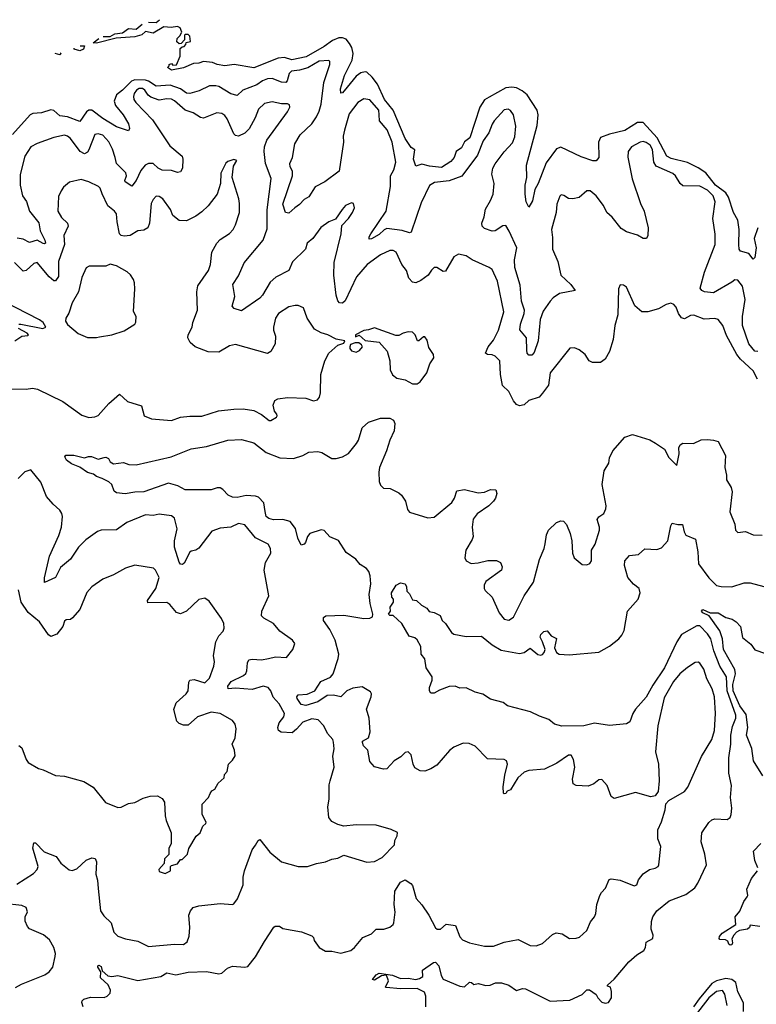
# Model space of a CAD drawing. Extents: x 2133489 to 2292442, y 756223 to 916462.
# Tile 410 of 463: x 2231121 to 2235946, y 905292 to 911737. Entities that reach past the tile are written whole.
import ezdxf

# ---------------------------------------------------------------- set-up
doc = ezdxf.new("R2010")
doc.units = 0

msp = doc.modelspace()

# ---------------------------------------------------------------- linework, layer by layer
at = {"layer": '0CON20XD'}
for points in [[(2235956.1, 910375), (2235932.2, 910305), (2235945.2, 910244.8), (2235935, 910180), (2235925, 910170), (2235896.2, 910206.2), (2235842.7, 910222.7), (2235833.3, 910235), (2235830.4, 910265), (2235833.6, 910365), (2235823.8, 910425), (2235796, 910475), (2235763.2, 910575), (2235745.6, 910605), (2235678.7, 910655), (2235615, 910734.3), (2235565, 910766.8), (2235495, 910803), (2235388.6, 910828.6), (2235358.6, 910845), (2235296.6, 910965), (2235205, 911065.4), (2235167.5, 911065), (2235085, 911011.9), (2234985, 910989), (2234924.7, 910965.3), (2234911.8, 910935), (2234914.5, 910835.5), (2234897.3, 910812.7), (2234875, 910813.5), (2234799.3, 910840.7), (2234665, 910902.3), (2234637.1, 910892.9), (2234569.5, 910800.5), (2234516.4, 910665), (2234494.6, 910625), (2234478.9, 910551.1), (2234455, 910510), (2234438.6, 910545), (2234431.8, 910595), (2234432.7, 910655), (2234442.1, 910705), (2234441.1, 910785), (2234511.3, 911045), (2234518, 911115), (2234511.5, 911145), (2234445, 911245.9), (2234412.5, 911272.5), (2234375, 911290.7), (2234343.6, 911296.4), (2234305, 911291.1), (2234195, 911229.6), (2234165, 911211.9), (2234134.3, 911165.7), (2234069.5, 910965), (2234035, 910937.8), (2234015, 910898.8), (2233980.8, 910875), (2233967.2, 910835), (2233945, 910809.1), (2233885, 910769.2), (2233805, 910778.2), (2233755, 910792.5), (2233715, 910777.5), (2233701.2, 910825), (2233708.8, 910885), (2233685, 910901.5), (2233645, 910960.5), (2233568.4, 911145), (2233509.8, 911215), (2233465.6, 911315.6), (2233430.5, 911360.5), (2233395, 911393.1), (2233383.4, 911396.6), (2233355, 911389.5), (2233325, 911368.5), (2233265.4, 911295), (2233235, 911258), (2233225, 911256.7), (2233221.5, 911285), (2233248, 911372), (2233298.3, 911471.7), (2233305.3, 911515.3), (2233297.1, 911555), (2233282.4, 911582.4), (2233259.8, 911609.8), (2233235, 911619.7), (2233212.3, 911617.7), (2233169, 911601), (2233115, 911561.1), (2232997.5, 911495), (2232904.6, 911474.6), (2232855, 911489.2), (2232815, 911485.7), (2232655, 911422.5), (2232527, 911443), (2232465, 911436), (2232415, 911444.3), (2232385, 911458), (2232325, 911464.2), (2232295, 911452.9), (2232260, 911450), (2232195, 911421.2), (2232115, 911407.5), (2232090, 911425), (2232100, 911435), (2232100, 911445), (2232115, 911450), (2232125, 911440), (2232148.3, 911441.7), (2232171.7, 911498.3), (2232171.7, 911548.3), (2232185, 911560), (2232198.3, 911561.7), (2232210, 911575), (2232211.7, 911588.3), (2232240, 911595), (2232235, 911630), (2232225, 911640), (2232205, 911640), (2232200, 911635), (2232200, 911605), (2232178.3, 911581.7), (2232165, 911580), (2232151.7, 911591.7), (2232152.5, 911615), (2232169.3, 911630.7), (2232182.5, 911655), (2232173.3, 911685), (2232155, 911692.5), (2232114.5, 911685.5), (2232065, 911690), (2231995, 911650), (2231945, 911660.8), (2231920.7, 911639.3), (2231875, 911625.4), (2231753.8, 911616.2), (2231625, 911584.5), (2231602.5, 911585), (2231639.4, 911613.9)], [(2231667.9, 911626.3), (2231715, 911626.9), (2231745, 911644.4), (2231795, 911651.1), (2231835, 911678.9), (2231885, 911675.6), (2231923.9, 911708.1)], [(2231965.6, 911720.6), (2232015, 911720), (2232037.2, 911737.4)], [(2231516.7, 911565.2), (2231546.9, 911566.9), (2231540, 911545), (2231515, 911533.9), (2231478.8, 911545), (2231478.3, 911550.7)], [(2231386.2, 911519.9), (2231393.3, 911515), (2231385, 911506.7), (2231352.8, 911515.2)], [(2235955.4, 909565), (2235935, 909566.6), (2235896.2, 909615), (2235854.3, 909735), (2235855.8, 909795), (2235873.5, 909905), (2235855, 909992), (2235825, 910031.9), (2235805, 910034.4), (2235785, 910020), (2235665, 909949.5), (2235606.2, 909956.2), (2235588, 909965), (2235578.9, 909978.9), (2235607.2, 910085), (2235676.1, 910265), (2235676.9, 910333.1), (2235660.6, 910435), (2235675.3, 910545.3), (2235663.1, 910585), (2235625, 910620.4), (2235575, 910648.2), (2235465, 910650.5), (2235447.3, 910665), (2235416.1, 910715), (2235399.9, 910729.9), (2235289.6, 910779.6), (2235274.6, 910805), (2235265, 910888.6), (2235250, 910915), (2235225, 910934.5), (2235205, 910939.6), (2235185, 910936.1), (2235128.6, 910905), (2235107.1, 910875), (2235103.2, 910836.8), (2235131.8, 910695), (2235186.9, 910535), (2235211.1, 910485), (2235237.3, 910375), (2235235.6, 910324.4), (2235226.2, 910305), (2235205, 910304.3), (2235167.8, 910327.8), (2235095, 910348.5), (2235059.9, 910369.9), (2235001.1, 910445), (2234966.2, 910476.2), (2234945, 910521.2), (2234897.5, 910585), (2234857.9, 910617.9), (2234835, 910617.5), (2234785, 910573.8), (2234745, 910563.8), (2234715, 910566.7), (2234685, 910587.5), (2234668.3, 910591.7), (2234658.3, 910581.7), (2234640.3, 910529.7), (2234634.4, 910475), (2234604.5, 910365), (2234611.3, 910311.3), (2234610.5, 910235), (2234646.5, 910155), (2234666.5, 910065), (2234732, 910005), (2234760, 909965), (2234656.7, 909945), (2234614.2, 909915.8), (2234596.2, 909895), (2234550.7, 909829.3), (2234530.9, 909775), (2234516.5, 909635), (2234491.3, 909558.7), (2234475, 909541.4), (2234455, 909540.9), (2234445.3, 909555), (2234442.1, 909575), (2234441.3, 909655), (2234396.9, 909706.9), (2234401.2, 909745), (2234425.7, 909814.3), (2234427.1, 909835), (2234408, 909895), (2234399.7, 909999.7), (2234364.1, 910115), (2234361.1, 910165), (2234378, 910245), (2234328, 910352), (2234305, 910391.2), (2234285, 910387.1), (2234235, 910355.6), (2234215, 910353.1), (2234165, 910370), (2234150.8, 910385), (2234147.5, 910405), (2234163.8, 910446.2), (2234172.3, 910497.7), (2234205.8, 910554.2), (2234221.8, 910595), (2234228, 910665), (2234214, 910726), (2234220, 910765), (2234235.4, 910794.6), (2234295, 910872.5), (2234348.3, 910931.7), (2234365, 910970), (2234371.3, 911041.3), (2234355.7, 911115), (2234335, 911143.3), (2234320.7, 911150.7), (2234295, 911147.1), (2234229.5, 911075), (2234215, 911054), (2234193.1, 910996.9), (2234155.9, 910945), (2234119.5, 910850.5), (2234016.6, 910713.4), (2233935, 910682.5), (2233837.6, 910672.4), (2233805, 910652.9), (2233751.3, 910538.7), (2233684.4, 910345.6), (2233675, 910342.2), (2233627.4, 910357.4), (2233525, 910369.7), (2233507.8, 910362.2), (2233475, 910331.8), (2233425, 910303.1), (2233411.2, 910301.2), (2233410.6, 910315), (2233420.5, 910335), (2233522.5, 910485), (2233550.9, 910645), (2233550.9, 910715), (2233571.5, 910755), (2233584, 910805), (2233561.6, 910935), (2233527.2, 911017.2), (2233477.6, 911075), (2233475.5, 911115.5), (2233473.8, 911145), (2233415, 911212.9), (2233375, 911218.8), (2233336.5, 911195), (2233279.9, 911120.1), (2233247.8, 911015), (2233240.3, 910975), (2233242.5, 910935), (2233213.1, 910745), (2233119.4, 910675), (2233056.3, 910643.7), (2233015, 910577.5), (2232985, 910560), (2232955, 910527.5), (2232923.2, 910506.8), (2232885, 910470), (2232863.3, 910475), (2232845, 910530), (2232908.9, 910715), (2232907.1, 910745), (2232891.8, 910775), (2232890.6, 910795), (2232908.1, 910835), (2232923.5, 910925), (2232957.4, 910982.6), (2233034, 911056), (2233065, 911100.6), (2233081.9, 911138.1), (2233095.5, 911184.5), (2233114.4, 911325.6), (2233153.1, 911445), (2233153.4, 911463.4), (2233145, 911470.5), (2233081.9, 911465), (2233007.8, 911422.2), (2232955, 911406), (2232900.6, 911399.4), (2232886.5, 911385), (2232872.8, 911337.2), (2232863.4, 911326.6), (2232835, 911328.4), (2232775, 911353), (2232745, 911351.3), (2232712.6, 911337.4), (2232675, 911310.9), (2232583.8, 911276.2), (2232545, 911241.4), (2232505, 911252.7), (2232425, 911300.4), (2232405, 911305.4), (2232365, 911304.5), (2232297.6, 911272.4), (2232235, 911253.6), (2232215, 911256.4), (2232173.8, 911283.8), (2232107.7, 911307.7), (2232015, 911302.6), (2231965.7, 911335), (2231945, 911340.8), (2231875, 911342.6), (2231853.4, 911335), (2231795, 911275.6), (2231754.8, 911245), (2231740.2, 911205), (2231748.1, 911175), (2231799.5, 911115), (2231835, 911056.7), (2231841.2, 911025), (2231835, 911010), (2231755, 911036.9), (2231665, 911089.5), (2231595, 911145.2), (2231575, 911145.2), (2231558.2, 911135), (2231515, 911070.9), (2231435, 911100.4), (2231385, 911107.9), (2231345, 911142.8), (2231325, 911146.7), (2231265, 911128.1), (2231207.1, 911122.9), (2231189.4, 911115), (2231073.5, 910986.5)], [(2233817.5, 910097.5), (2233796, 910065), (2233749.3, 910030.7), (2233715, 910015.5), (2233695, 910018.5), (2233669.1, 910045), (2233654.6, 910095), (2233623.4, 910135), (2233586, 910215), (2233566.8, 910226.8), (2233545, 910226.9), (2233485, 910197.8), (2233397.9, 910135), (2233326.2, 910055), (2233252.6, 909897.4), (2233235, 909882), (2233215, 909884), (2233205, 909896.7), (2233193.4, 909935), (2233179.7, 910065), (2233181.2, 910148.8), (2233226.9, 910335), (2233230.8, 910389.2), (2233274.3, 910435.7), (2233301.2, 910475), (2233313.3, 910505), (2233307.5, 910535), (2233295, 910537.5), (2233255, 910521.2), (2233234.3, 910495.7), (2233188.9, 910431.1), (2233145, 910414.2), (2233092.6, 910377.4), (2233041.1, 910305), (2233005, 910275.6), (2232992.9, 910235), (2232907.8, 910152.2), (2232884.3, 910095), (2232798.8, 910051.2), (2232761.6, 910018.4), (2232711.8, 909935), (2232693.8, 909915), (2232575, 909832.5), (2232526.1, 909846.1), (2232512.5, 909862.5), (2232530.6, 909925), (2232517.5, 910005), (2232555, 910060), (2232590.9, 910145), (2232715, 910294.4), (2232741.8, 910368.2), (2232741.8, 910491.8), (2232768.2, 910698.2), (2232730.8, 910795), (2232721.6, 910875), (2232724.1, 910904.1), (2232741, 910949), (2232876.2, 911135), (2232891.2, 911165), (2232889.3, 911179.3), (2232875.9, 911185.9), (2232835, 911185.7), (2232775, 911198.6), (2232725, 911188.1), (2232685, 911150.6), (2232664, 911095), (2232625, 911022.9), (2232595, 910994.2), (2232554.3, 910975.7), (2232535, 910978.6), (2232525, 910989.2), (2232479.2, 911089.2), (2232465, 911109.4), (2232445, 911123.5), (2232413.1, 911126.9), (2232325, 911092.2), (2232305, 911097.8), (2232258.3, 911128.3), (2232205, 911144.7), (2232135, 911206.8), (2232115, 911217.3), (2232085, 911219.6), (2232035, 911211.6), (2231980.6, 911230.6), (2231962.9, 911242.9), (2231941.3, 911275), (2231925, 911287.8), (2231905, 911287.5), (2231885.5, 911275), (2231871.8, 911255), (2231867.1, 911235), (2231870, 911215), (2231882.7, 911195), (2231991, 911081), (2232105, 910911.9), (2232185.8, 910845), (2232190.8, 910825), (2232188, 910765), (2232175, 910742), (2232155, 910736.7), (2232115, 910749.5), (2232055, 910751.9), (2232027.3, 910765), (2231995, 910795.4), (2231965, 910796.8), (2231943.9, 910786.1), (2231915, 910750.9), (2231885, 910684.3), (2231855, 910646.7), (2231812.9, 910675), (2231810.5, 910685), (2231820.8, 910715), (2231817.3, 910735), (2231756.2, 910795), (2231746, 910836), (2231729.6, 910889.6), (2231705, 910938.6), (2231665, 910981.1), (2231635, 910991.1), (2231614.4, 910985), (2231574.6, 910885), (2231565, 910871.1), (2231545, 910859.5), (2231516.5, 910875), (2231455, 910959.1), (2231435, 910974.5), (2231415, 910980.5), (2231344.6, 910965.4), (2231235, 910927.1), (2231195, 910905.7), (2231154.4, 910845), (2231124.5, 910725), (2231124.5, 910655), (2231138.9, 910585), (2231166.7, 910546.7), (2231184.7, 910484.7), (2231247.9, 910407.9), (2231254.7, 910355), (2231287.1, 910295), (2231290.6, 910275), (2231285, 910270), (2231275, 910272.9), (2231235, 910294.7), (2231185, 910279.2), (2231145, 910300), (2231105, 910306.9)], [(2231065, 909321.4), (2231165, 909318.1), (2231205, 909324.3), (2231237.9, 909317.9), (2231405, 909239.1), (2231527.9, 909147.9), (2231575, 909134.4), (2231612.7, 909137.3), (2231635, 909146.2), (2231704.7, 909225.3), (2231775, 909285.8), (2231827.6, 909237.6), (2231919.3, 909209.3), (2231937.5, 909145), (2231985, 909123.8), (2232115, 909114.4), (2232175, 909135.6), (2232235, 909143.1), (2232315, 909143.1), (2232422.6, 909177.4), (2232525, 909186.9), (2232585, 909189.4), (2232655, 909180), (2232705, 909154), (2232755, 909114), (2232766.1, 909113.9), (2232802.5, 909135), (2232806.7, 909145), (2232806.2, 909155), (2232790, 909175), (2232782.5, 909215), (2232793.3, 909245), (2232812.5, 909255), (2232875.9, 909264.1), (2232995, 909260), (2233045, 909241.4), (2233070.9, 909249.1), (2233085, 909266.7), (2233091.8, 909295), (2233094, 909415), (2233120, 909505), (2233145.7, 909555), (2233205, 909606.7), (2233245, 909620), (2233250, 909635), (2233195, 909646), (2233140, 909675), (2233096.6, 909686.6), (2233052.1, 909712.1), (2233005, 909783.3), (2232980.7, 909850.7), (2232945.9, 909865.9), (2232925, 909867.1), (2232885, 909856.9), (2232817.5, 909815), (2232796.3, 909783.7), (2232784.4, 909725), (2232784.4, 909705), (2232796.7, 909665), (2232794.4, 909615), (2232766.7, 909565), (2232745, 909553.3), (2232535, 909610.5), (2232495, 909603.5), (2232425, 909560), (2232355, 909563.1), (2232271.4, 909595), (2232238.6, 909625), (2232223.1, 909655), (2232224.5, 909675.5), (2232251.1, 909725), (2232256.5, 909755), (2232286.7, 909835), (2232280.8, 909955), (2232288, 909995), (2232358, 910095), (2232370.8, 910135), (2232380, 910215), (2232412, 910275), (2232435, 910298), (2232495, 910338.8), (2232520, 910365), (2232535.8, 910395), (2232560.8, 910475), (2232562, 910535), (2232556.2, 910565), (2232513.3, 910705), (2232520.8, 910779.2), (2232543.3, 910815), (2232525, 910821.2), (2232485, 910810), (2232470.8, 910799.2), (2232438.3, 910731.7), (2232436, 910665), (2232414.2, 910595.8), (2232355, 910518.8), (2232315, 910480), (2232275, 910451.2), (2232215, 910421.2), (2232165, 910422), (2232123.8, 910455), (2232108.8, 910495), (2232058, 910565), (2232035, 910580), (2232015, 910581.2), (2231995, 910561.2), (2231983.6, 910535), (2231970.7, 910405), (2231960.5, 910375), (2231935, 910360.3), (2231894.2, 910355), (2231845.9, 910324.1), (2231805, 910320.7), (2231785.4, 910325.4), (2231775.4, 910335.4), (2231759.3, 910415), (2231756.2, 910466.2), (2231742, 910485), (2231697.9, 910517.9), (2231662, 910598), (2231647.5, 910635), (2231636.7, 910645), (2231575, 910676.9), (2231525, 910690.8), (2231446.8, 910673.2), (2231408.8, 910641.2), (2231392.1, 910617.9), (2231375, 910580), (2231372.2, 910485), (2231395, 910441.9), (2231434.2, 910405), (2231440, 910385), (2231409.6, 910325), (2231414.3, 910265), (2231375.3, 910155), (2231374.7, 910055.3), (2231355, 910028.6), (2231345, 910028.6), (2231315, 910053.9), (2231235, 910147.8), (2231215, 910142.2), (2231165, 910095.6), (2231145, 910091.9), (2231088.3, 910148.3)], [(2235952.5, 909385), (2235925, 909438.6), (2235842.5, 909515), (2235818.2, 909545), (2235751.2, 909671.2), (2235725.7, 909735), (2235695, 909773.8), (2235675, 909780.8), (2235605, 909777.1), (2235537.1, 909802.9), (2235515, 909800), (2235475, 909780), (2235456.7, 909785), (2235435.6, 909815), (2235421.2, 909855), (2235405, 909873.3), (2235385, 909881.2), (2235355, 909872.5), (2235305, 909845.6), (2235235, 909824.4), (2235195, 909824.4), (2235150, 909865), (2235095.6, 909985.6), (2235075, 909998.8), (2235055, 910002.5), (2235042, 909975), (2235039.4, 909805), (2235020, 909735), (2235007.9, 909645), (2234985, 909566), (2234955, 909515.8), (2234925, 909494.4), (2234873.7, 909493.7), (2234852, 909505), (2234823.8, 909545), (2234785, 909576.2), (2234755, 909590), (2234725, 909586.2), (2234595.7, 909425), (2234584.4, 909345), (2234545, 909292), (2234522.7, 909267.3), (2234456.4, 909243.6), (2234424.7, 909215.3), (2234395, 909210.4), (2234375, 909218.8), (2234355, 909241.9), (2234325, 909302.9), (2234282.9, 909342.9), (2234270.9, 909415), (2234265.6, 909505), (2234235, 909534.5), (2234215, 909543.3), (2234185, 909546), (2234172, 909555), (2234190, 909595), (2234225, 909639.4), (2234258.2, 909705), (2234292.7, 909825), (2234250.6, 910025), (2234215, 910101.2), (2234196.7, 910115), (2234085, 910164.4), (2234045, 910192), (2233995, 910202.5), (2233965.5, 910184.5), (2233909.2, 910090.8), (2233895, 910088.8), (2233853.9, 910116.1), (2233835, 910116), (2233817.5, 910097.5)], [(2231623.9, 909656.1), (2231645, 909662), (2231725, 909673.8), (2231805, 909700), (2231876.1, 909743.9), (2231883, 909757), (2231883.3, 909795), (2231867, 909827), (2231875.8, 909975), (2231874.2, 910015), (2231866.8, 910036.8), (2231847.4, 910067.4), (2231826.2, 910086.2), (2231755, 910125.6), (2231715, 910138), (2231685, 910123.3), (2231577, 910123), (2231557, 910113), (2231529.5, 910050.5), (2231507.5, 909955), (2231466.2, 909885), (2231443.9, 909816.1), (2231423, 909783), (2231422.5, 909765), (2231435, 909742.5), (2231504.1, 909684.1), (2231565, 909656.2), (2231623.9, 909656.1)], [(2231115, 909743.3), (2231130, 909745), (2231273.3, 909716.7), (2231292.5, 909725), (2231276, 909756), (2231252.3, 909772.3), (2230935, 909933.3)], [(2231090, 909635), (2231135, 909666.7), (2231175, 909670), (2231180, 909675), (2231170, 909685), (2231113.3, 909715)], [(2233725, 909353.3), (2233745, 909367.5), (2233788.8, 909425), (2233806.7, 909485), (2233833.1, 909525), (2233831.4, 909545), (2233801.8, 909591.8), (2233790.5, 909640.5), (2233775, 909660.6), (2233765, 909661.1), (2233735, 909635.8), (2233726, 909636), (2233710.5, 909675), (2233695, 909691.9), (2233665.8, 909694.2), (2233633.6, 909686.4), (2233605, 909670), (2233585, 909670), (2233445, 909721.2), (2233405, 909706.7), (2233375, 909703.3), (2233320, 909675), (2233321.7, 909661.7), (2233345, 909672.5), (2233385, 909637.5), (2233476.1, 909626.1), (2233527.7, 909567.7), (2233545.7, 909504.3), (2233547.1, 909445), (2233562.1, 909412.1), (2233591.4, 909391.4), (2233645, 909380.8), (2233695, 909353.3), (2233725, 909353.3)], [(2233325, 909561.2), (2233347.3, 909572.7), (2233367.5, 909595), (2233359.3, 909609.3), (2233341.7, 909621.7), (2233318.3, 909621.7), (2233288.3, 909611.7), (2233283.6, 909596.4), (2233283.8, 909585), (2233295, 909568.8), (2233325, 909561.2)], [(2233876.7, 905785), (2233915, 905816.2), (2233975, 905808.8), (2234004.7, 905734.7), (2234022.5, 905715), (2234066.7, 905695), (2234165, 905672.9), (2234225, 905672.9), (2234295, 905698.5), (2234385, 905716.7), (2234465, 905677.1), (2234504.4, 905675.6), (2234545, 905690), (2234611.7, 905748.3), (2234635, 905760), (2234675, 905753.8), (2234723, 905723), (2234765, 905724.2), (2234787.6, 905732.4), (2234835.8, 905775), (2234858.8, 905831.2), (2234885.7, 905864.3), (2234894.1, 905885.9), (2234900.8, 905945), (2234920.8, 906005), (2234930.8, 906025), (2234957.3, 906052.7), (2234981.1, 906108.9), (2234995, 906114.3), (2235055, 906104.3), (2235145, 906067.5), (2235162.5, 906075), (2235175, 906107.5), (2235205, 906146.2), (2235246.1, 906173.9), (2235283.3, 906183.3), (2235302.5, 906195), (2235306.7, 906205), (2235321.2, 906325), (2235301.2, 906375), (2235301.2, 906435), (2235324.1, 906485.9), (2235348, 906565), (2235353.8, 906605), (2235372.7, 906627.3), (2235474.5, 906685.5), (2235496.7, 906713.3), (2235586.4, 906915), (2235653.5, 907025), (2235670.8, 907085), (2235678.7, 907195), (2235672.7, 907305), (2235656.3, 907356.3), (2235621.9, 907421.9), (2235601.2, 907485), (2235575.6, 907525), (2235565, 907531.9), (2235545, 907530.6), (2235495, 907497.3), (2235444.8, 907455.2), (2235403.8, 907406.2), (2235341.7, 907298.3), (2235300.4, 907115), (2235284.6, 906945), (2235304.5, 906865), (2235310, 906755), (2235302, 906685), (2235283.6, 906656.4), (2235255, 906651.2), (2235155, 906678.8), (2235015, 906638.8), (2234995, 906653.3), (2234968.6, 906725), (2234935, 906764), (2234915, 906762), (2234881.2, 906735), (2234845, 906720), (2234765, 906723.8), (2234746.2, 906736.2), (2234742.9, 906765), (2234756.2, 906843.8), (2234748.1, 906895), (2234733.8, 906923.8), (2234715, 906924), (2234638.8, 906871.2), (2234558.9, 906831.1), (2234455, 906822.5), (2234425, 906812.2), (2234384.4, 906775), (2234335, 906696.7), (2234313, 906687), (2234305, 906672.5), (2234295, 906670), (2234290, 906675), (2234288.8, 906715), (2234298.3, 906791.7), (2234315.8, 906865), (2234310, 906885), (2234295, 906894), (2234185, 906898), (2234105, 906982.5), (2234065, 907000), (2234025, 907000.9), (2233965, 906975.5), (2233937.1, 906952.9), (2233852.4, 906857.6), (2233815, 906834.4), (2233775, 906819.2), (2233745, 906820.8), (2233710, 906840), (2233697.5, 906865), (2233685.6, 906925.6), (2233665, 906944), (2233645, 906940), (2233618, 906912), (2233575, 906886.5), (2233525, 906833.5), (2233505, 906831.9), (2233445, 906846.7), (2233415, 906882.5), (2233401.2, 906955), (2233373.8, 906985), (2233366.7, 907005), (2233367.5, 907015), (2233405, 907036.7), (2233416, 907075), (2233409.2, 907165), (2233392.9, 907225), (2233424, 907305), (2233426.2, 907325), (2233418.3, 907338.3), (2233365, 907370.6), (2233302.4, 907362.4), (2233265, 907344.6), (2233225, 907305.6), (2233176.5, 907316.5), (2233135, 907313.3), (2233075, 907272.9), (2232995, 907249), (2232964.8, 907254.8), (2232937.7, 907295), (2232936.2, 907305), (2232945, 907318.5), (2233005, 907322.9), (2233055, 907344.1), (2233094.4, 907405.6), (2233156.5, 907433.5), (2233174.5, 907455), (2233208.2, 907555), (2233210.6, 907585), (2233187.8, 907675), (2233152.7, 907745), (2233110.8, 907805), (2233111.2, 907825), (2233125.7, 907834.3), (2233245, 907839.5), (2233375, 907818.5), (2233415, 907820), (2233431.1, 907828.9), (2233434.4, 907845), (2233416, 907916), (2233409.7, 907975), (2233420.6, 908045), (2233416.5, 908096.5), (2233407.1, 908125), (2233392.5, 908145), (2233350.9, 908170.9), (2233321.9, 908205), (2233259.9, 908249.9), (2233209, 908329), (2233152.8, 908352.8), (2233115, 908394.6), (2233095, 908398.4), (2233021.9, 908375), (2233005.4, 908355), (2232993.3, 908315), (2232985, 908304.4), (2232965, 908298), (2232943.4, 908343.4), (2232926.9, 908406.9), (2232893.2, 908453.2), (2232845.4, 908465.4), (2232783.6, 908463.6), (2232752.6, 908472.6), (2232735, 908486.2), (2232728.2, 908518.2), (2232721.1, 908575), (2232685, 908611.9), (2232665, 908619.4), (2232605, 908621.9), (2232545, 908610), (2232515, 908611.2), (2232485.9, 908625.9), (2232452.5, 908662.5), (2232435, 908672), (2232415, 908672.5), (2232375, 908659.1), (2232205, 908659.2), (2232158, 908685), (2232097, 908703), (2231935, 908646.2), (2231875, 908645.3), (2231812.7, 908632.7), (2231755, 908640), (2231740.8, 908650.8), (2231724.4, 908694.4), (2231705, 908712), (2231662.5, 908735), (2231625, 908746.7), (2231605, 908763.3), (2231565, 908774), (2231515, 908808), (2231460.7, 908830.7), (2231427.5, 908855), (2231416.2, 908875), (2231423, 908887), (2231475, 908887.8), (2231545, 908870), (2231571.1, 908878.9), (2231591.7, 908878.3), (2231635, 908861.2), (2231675, 908870.6), (2231685, 908872.9), (2231703.8, 908865), (2231715, 908843.3), (2231735, 908830), (2231801.7, 908838.3), (2231836.6, 908826.6), (2231883.4, 908823.4), (2232112.5, 908875), (2232245, 908927.5), (2232345, 908943.1), (2232484.4, 908985.6), (2232575, 908990), (2232655, 908966.5), (2232735, 908904.6), (2232825, 908868.9), (2232915.5, 908864.5), (2232975, 908884.2), (2233015, 908905.6), (2233075, 908911.4), (2233100, 908905), (2233165, 908866), (2233195, 908864.2), (2233235, 908875.8), (2233275, 908896.9), (2233327.6, 908962.4), (2233340.8, 908985), (2233363.9, 909066.1), (2233405, 909102.5), (2233485, 909129.2), (2233545, 909129.2), (2233568.8, 909115), (2233578, 909095), (2233574.2, 909045), (2233545.7, 908985), (2233524.4, 908915), (2233478.5, 908805), (2233473.3, 908775), (2233475.7, 908715), (2233485, 908691.2), (2233505, 908670.8), (2233548.7, 908668.7), (2233605, 908640), (2233621.2, 908625), (2233648.8, 908585), (2233660.3, 908530.3), (2233675, 908512.9), (2233795, 908476.9), (2233835, 908480.6), (2233952, 908578), (2233969.4, 908605), (2233985, 908652.5), (2234035, 908661.2), (2234125, 908639.6), (2234165, 908645.5), (2234205, 908662.9), (2234238.8, 908658.8), (2234246, 908635), (2234238, 908605), (2234225.4, 908584.6), (2234193.8, 908556.2), (2234117.3, 908502.7), (2234091.3, 908468.7), (2234084.6, 908415), (2234091.8, 908355), (2234085.6, 908335), (2234042.2, 908265), (2234036.7, 908215), (2234045, 908194.3), (2234078.3, 908178.3), (2234125, 908181.5), (2234187.9, 908197.9), (2234245, 908196.9), (2234270, 908185), (2234280.8, 908155), (2234276, 908135), (2234175, 908060.8), (2234164.4, 908035), (2234164.2, 908014.2), (2234170.5, 908000.5), (2234216.6, 907956.6), (2234262.5, 907855), (2234295, 907812.9), (2234325, 907805.7), (2234355, 907825.8), (2234424.5, 907965), (2234485.5, 908055), (2234525, 908203.8), (2234556.9, 908275), (2234563.8, 908306.2), (2234571.8, 908365), (2234585.5, 908395), (2234636, 908445), (2234665, 908457.8), (2234683.3, 908455), (2234703.4, 908433.4), (2234726.8, 908373.2), (2234737.5, 908325), (2234741.8, 908245), (2234753.6, 908215), (2234805, 908172), (2234835, 908168.8), (2234855, 908176.7), (2234866, 908195), (2234865.7, 908265), (2234889.2, 908305), (2234918, 908395), (2234918, 908415), (2234903.3, 908465), (2234915, 908483.3), (2234946.7, 908505), (2234960, 908535), (2234963.3, 908555), (2234936.9, 908695), (2234950, 908785), (2234979.1, 908835), (2234985, 908870), (2235005.4, 908914.6), (2235084, 909005), (2235135, 909021.9), (2235247.6, 908987.6), (2235285, 908965.8), (2235345, 908926), (2235372, 908872), (2235425, 908820), (2235440, 908895), (2235438, 908935), (2235446.1, 908953.9), (2235463.9, 908966.1), (2235535, 908964), (2235583.9, 908986.1), (2235625, 908989.4), (2235665.9, 908985.9), (2235695.7, 908975.7), (2235743.8, 908885), (2235738.6, 908805), (2235751.2, 908755), (2235750, 908725), (2235780, 908675), (2235786.8, 908646.8), (2235772.9, 908515), (2235806, 908435), (2235810, 908395), (2235825, 908380), (2235875, 908387.5), (2235925, 908364.2), (2235985, 908362.5)], [(2231378.4, 908361.6), (2231395.4, 908415), (2231401.3, 908485), (2231397.5, 908505), (2231385, 908526.5), (2231341.5, 908565), (2231297, 908617), (2231260.5, 908710.5), (2231195, 908790), (2231155, 908778), (2231111.2, 908735)], [(2231102.2, 906077.8), (2231212.6, 906147.4), (2231235.5, 906174.5), (2231241.9, 906195), (2231206.7, 906313.3), (2231215, 906350), (2231225, 906350), (2231281.2, 906291.2), (2231359.3, 906259.3), (2231390.8, 906215), (2231445, 906172.5), (2231465, 906168.8), (2231495, 906178.8), (2231557.5, 906235), (2231595, 906251.2), (2231615, 906247.5), (2231624, 906225), (2231619.2, 906145), (2231631.4, 906105), (2231635, 906050), (2231651.4, 905905), (2231672.2, 905872.2), (2231720.6, 905825), (2231737.5, 905765), (2231765, 905739.2), (2231815, 905720), (2231895, 905705.8), (2231965, 905670), (2232135, 905686.9), (2232195, 905684.3), (2232218.7, 905701.3), (2232232.2, 905737.8), (2232235.5, 905794.5), (2232230, 905875), (2232240.6, 905905), (2232258, 905925), (2232295, 905937.8), (2232435, 905952), (2232515, 905946.2), (2232525, 905950), (2232548.3, 905981.7), (2232585.4, 906075), (2232584.3, 906125), (2232594.6, 906165), (2232645, 906303.3), (2232665.8, 906334.2), (2232682.5, 906365), (2232695, 906370), (2232758.8, 906288.8), (2232835, 906224.5), (2232945, 906194.3), (2233006.8, 906193.2), (2233065, 906214), (2233125, 906224), (2233165, 906242), (2233205, 906248), (2233245, 906269.2), (2233395, 906223.3), (2233445, 906227.8), (2233495, 906253.1), (2233576, 906335), (2233578.8, 906365), (2233593.8, 906395), (2233596.1, 906416.1), (2233555, 906436), (2233455, 906464.3), (2233325, 906467.8), (2233245, 906458.1), (2233205, 906468.1), (2233165, 906489.2), (2233146.9, 906515), (2233140, 906585), (2233148.8, 906635), (2233148.6, 906728.6), (2233153.8, 906755), (2233181.2, 906845), (2233173.1, 906916.9), (2233180, 906965), (2233177.4, 907007.4), (2233172.5, 907025), (2233138, 907065), (2233113.8, 907115), (2233076.7, 907155), (2233035, 907160.9), (2232975, 907139.1), (2232935, 907092.2), (2232905, 907069.4), (2232833.3, 907073.3), (2232815.6, 907085), (2232812.5, 907105), (2232821.8, 907135), (2232850.4, 907175), (2232856.2, 907195), (2232819.8, 907259.8), (2232781.7, 907301.7), (2232765.3, 907345), (2232748.5, 907365), (2232715, 907375.3), (2232645, 907352.8), (2232535, 907361.6), (2232486.4, 907356.4), (2232485.6, 907375), (2232505.6, 907405), (2232586.3, 907443.6), (2232602.4, 907457.6), (2232609.2, 907475), (2232612.6, 907527.4), (2232623.2, 907546.8), (2232645, 907552.5), (2232705, 907547.1), (2232751.2, 907555), (2232797.3, 907567.3), (2232868.3, 907561.7), (2232911.2, 907615), (2232923.3, 907655), (2232907.5, 907675), (2232826.2, 907735), (2232784, 907785), (2232719.3, 907819.3), (2232704.3, 907835), (2232707.5, 907865), (2232752.9, 907965), (2232723.3, 908135), (2232731.4, 908185), (2232767.1, 908245), (2232764, 908275), (2232748.8, 908305), (2232665.8, 908345.8), (2232595, 908430.9), (2232555, 908439.6), (2232505, 908415.9), (2232435, 908409.6), (2232380.2, 908389.8), (2232295, 908278.8), (2232275, 908264), (2232245, 908258.8), (2232235, 908251.2), (2232199.3, 908180.7), (2232188.8, 908171.2), (2232175, 908174.2), (2232165, 908186.2), (2232135.4, 908285), (2232134.8, 908325), (2232152.2, 908405), (2232134.6, 908475), (2232115, 908489.2), (2232035, 908500.8), (2231995, 908492.9), (2231945, 908495.9), (2231824.2, 908445), (2231755, 908398.6), (2231655, 908395.5), (2231631.9, 908388.1), (2231555, 908332.2), (2231506.9, 908285), (2231454, 908206), (2231388.9, 908151.1), (2231355, 908086), (2231285, 908053.8), (2231284.1, 908084.1), (2231317.3, 908225), (2231378.4, 908361.6)], [(2233780.6, 905275), (2233781.2, 905345), (2233772.3, 905372.3), (2233725, 905394.6), (2233615, 905393.8), (2233522.5, 905402.5), (2233517.5, 905405), (2233537.1, 905445), (2233523.3, 905483.3), (2233490.9, 905479.1), (2233445, 905449.2), (2233432, 905455), (2233455, 905485.5), (2233475, 905496.9), (2233563.6, 905483.6), (2233615, 905460), (2233665, 905462.5), (2233715, 905454.5), (2233739.7, 905460.3), (2233762.5, 905475), (2233760, 905515), (2233832, 905565), (2233845, 905568.2), (2233866.9, 905545), (2233881.7, 905481.7), (2233895.8, 905455.8), (2234005, 905410.8), (2234035, 905406.7), (2234067, 905437), (2234080, 905435), (2234095, 905422.5), (2234125, 905428.8), (2234175, 905414.2), (2234202.3, 905417.7), (2234237, 905433), (2234276.4, 905433.6), (2234325, 905418), (2234375, 905383.3), (2234415, 905396), (2234435, 905394), (2234595, 905312), (2234725, 905320), (2234805, 905356.7), (2234835, 905387.5), (2234853, 905387), (2234896.7, 905356.7), (2234906.7, 905335), (2234935, 905306.7), (2234955, 905298.8), (2234976.7, 905305), (2234996.7, 905335), (2234997.5, 905375), (2234990, 905405), (2234971.7, 905411.7), (2234971.7, 905418.3), (2235015, 905457.5), (2235064, 905516), (2235110.3, 905569.7), (2235163.6, 905616.4), (2235209.2, 905645), (2235219.2, 905665), (2235225, 905700), (2235267.5, 905722.5), (2235269.4, 905745), (2235256.4, 905785), (2235258.4, 905835), (2235268, 905865), (2235293.3, 905905), (2235375, 905969.5), (2235485, 906010.6), (2235541.9, 906055), (2235563.1, 906085), (2235619.2, 906205), (2235608.2, 906275), (2235583.6, 906355), (2235589.2, 906415), (2235635, 906481.2), (2235655, 906500), (2235675, 906507.1), (2235755, 906500.8), (2235773.8, 906515), (2235782, 906535), (2235785.7, 906575), (2235775.6, 906645), (2235782.5, 906725), (2235765.7, 906805), (2235765.4, 906904.6), (2235778.8, 906995), (2235779, 907055), (2235790.4, 907109.6), (2235810.9, 907165), (2235810.4, 907185), (2235755.1, 907345), (2235750, 907435), (2235706.3, 907506.3), (2235667, 907605), (2235646.7, 907685), (2235625, 907717.5), (2235575, 907769.1), (2235555, 907769.3), (2235455, 907713.1), (2235425.2, 907664.8), (2235343.8, 907495), (2235267.8, 907382.2), (2235225, 907301.8), (2235155.5, 907225), (2235137.1, 907195), (2235118.2, 907141.8), (2235095, 907128.6), (2234985, 907117.1), (2234885, 907132.9), (2234815, 907115.4), (2234672.2, 907112.2), (2234625, 907126.7), (2234587.5, 907157.5), (2234525, 907179.1), (2234467.6, 907207.6), (2234317, 907247), (2234287.6, 907267.6), (2234205, 907289.2), (2234155, 907322.5), (2234105, 907334.4), (2234045, 907364.4), (2234005, 907361.4), (2233973.6, 907373.6), (2233935, 907372.5), (2233870.6, 907349.4), (2233835, 907328.5), (2233815, 907329.2), (2233805.7, 907345), (2233804.3, 907365), (2233823.1, 907415), (2233823.6, 907435), (2233784.5, 907495), (2233773.9, 907553.9), (2233750, 907585), (2233749.4, 907635), (2233725, 907678.8), (2233710.3, 907690.3), (2233671.2, 907701.2), (2233624.2, 907784.2), (2233568.3, 907838.3), (2233545, 907837.5), (2233537.5, 907845), (2233550, 907865), (2233548.3, 907891.7), (2233570, 907925), (2233570, 907945), (2233558.3, 907958.3), (2233557.5, 907985), (2233587.5, 908035), (2233615, 908050), (2233645, 908044), (2233654.4, 908025), (2233656.7, 907996.7), (2233675, 907980), (2233695, 907940), (2233720, 907935), (2233753.9, 907903.9), (2233787.5, 907885), (2233803, 907863), (2233835, 907857.5), (2233875, 907837.5), (2233887.5, 907805), (2233911.2, 907785), (2233948.8, 907725), (2233965, 907714), (2234045, 907700.8), (2234145, 907702), (2234215.3, 907645.3), (2234275, 907610), (2234395, 907588.2), (2234424.6, 907595.4), (2234465, 907624.2), (2234515, 907582.9), (2234535, 907577.8), (2234545, 907582.2), (2234557.3, 907595), (2234562, 907615), (2234545, 907664.4), (2234530, 907695), (2234535, 907712.5), (2234555, 907733.3), (2234575, 907736.7), (2234601.2, 907705), (2234636.7, 907686.7), (2234623.3, 907625), (2234636, 907595), (2234655, 907583.3), (2234719.5, 907580.5), (2234915, 907596.5), (2234985, 907636.7), (2235045, 907685.5), (2235065, 907707.8), (2235080.9, 907739.1), (2235101.8, 907865), (2235171.4, 907945), (2235184.2, 907985), (2235178.8, 908015), (2235141.5, 908041.5), (2235104.4, 908085), (2235081.9, 908165), (2235084.3, 908195), (2235115, 908230.8), (2235175, 908236.7), (2235215, 908273.3), (2235295, 908270), (2235325, 908280), (2235366.7, 908325), (2235386.7, 908425)], [(2235386.7, 908425), (2235395, 908442.5), (2235432.5, 908432.5), (2235463.3, 908433.3), (2235473.8, 908385), (2235485, 908363.3), (2235547.3, 908337.3), (2235563.1, 908255), (2235567.1, 908175), (2235633.8, 908083.8), (2235685, 908034.3), (2235715, 908026.7), (2235785.8, 908025.8), (2235865, 908051.9), (2235905, 908050.8), (2235995, 908026.2)], [(2231115.9, 906985.9), (2231135, 906970), (2231164.4, 906895), (2231178, 906875), (2231245, 906836.2), (2231275, 906826.7), (2231355, 906790), (2231415, 906786.2), (2231541.2, 906751.2), (2231603, 906713), (2231683.9, 906613.9), (2231765, 906580), (2231785, 906583.3), (2231835, 906606.7), (2231875.8, 906614.2), (2231929.1, 906640.9), (2231975, 906654.3), (2232025, 906656), (2232055, 906640), (2232068.8, 906615), (2232073.8, 906525), (2232081.2, 906495), (2232113.3, 906415), (2232112.5, 906345), (2232098.3, 906311.7), (2232097.5, 906272.5), (2232070, 906245), (2232067, 906213), (2232032.5, 906175), (2232035, 906162.5), (2232075, 906147.5), (2232110, 906165), (2232110, 906195), (2232115, 906200), (2232155, 906212.5), (2232175, 906240), (2232185, 906240), (2232220, 906275), (2232228.3, 906311.7), (2232276.4, 906393.6), (2232303.3, 906415), (2232321.7, 906458.3), (2232340, 906475), (2232342.5, 906485), (2232317.5, 906535), (2232317, 906603), (2232357.5, 906645), (2232368.3, 906671.7), (2232380.7, 906689.3), (2232399.3, 906700.7), (2232420.7, 906739.3), (2232460, 906775), (2232463, 906797), (2232480, 906815), (2232490, 906865), (2232515, 906890), (2232531.7, 906918.3), (2232527.5, 906955), (2232512.5, 906995), (2232533.6, 907036.4), (2232538.8, 907095), (2232533.3, 907125), (2232515, 907150), (2232435, 907196), (2232375, 907203.5), (2232285, 907174.5), (2232225, 907119.2), (2232195, 907119.2), (2232165, 907130), (2232150.8, 907145), (2232131.5, 907221.5), (2232146.4, 907265), (2232211.4, 907325), (2232224.3, 907345), (2232229.7, 907400.3), (2232236.7, 907413.3), (2232265, 907419.4), (2232335, 907397.5), (2232365, 907426.2), (2232393.1, 907505), (2232397.5, 907535), (2232390, 907575), (2232405.8, 907665), (2232425.6, 907704.4), (2232453.8, 907735), (2232460, 907755), (2232458.8, 907785), (2232442.5, 907817.5), (2232361.7, 907931.7), (2232335, 907950), (2232295, 907941.2), (2232215, 907865.6), (2232175, 907847.5), (2232147.9, 907857.9), (2232105, 907909.4), (2232085, 907922.2), (2231961.2, 907921.2), (2231957.5, 907935), (2232012.2, 908015), (2232034.4, 908085), (2232010, 908135), (2231997, 908147), (2231875, 908166.2), (2231815, 908148), (2231735, 908104.2), (2231665, 908076), (2231594, 908025), (2231561.7, 907988.3), (2231515, 907876.7), (2231468.3, 907821.7), (2231455, 907812), (2231425, 907808.1), (2231415, 907800.8), (2231404.4, 907765), (2231365.5, 907714.5), (2231325, 907700), (2231311.2, 907711.2), (2231250.4, 907795), (2231177.3, 907857.3), (2231131.3, 907925), (2231112.7, 908005)], [(2235988.3, 906788.2), (2235927.3, 906885), (2235916.4, 906966.4), (2235882.3, 907055), (2235890, 907105), (2235878.7, 907188.7), (2235837.9, 907245), (2235794.2, 907345), (2235791.6, 907385), (2235808.4, 907455), (2235804.5, 907484.5), (2235731.1, 907615), (2235724.8, 907685), (2235707.1, 907737.1), (2235635.8, 907835.8), (2235596.2, 907855), (2235587.5, 907865), (2235595, 907875.6), (2235643.8, 907853.8), (2235695, 907853.9), (2235745, 907823.3), (2235787.5, 907812.5), (2235813.8, 907795), (2235842, 907765), (2235855, 907692.5), (2235908.7, 907648.7), (2235935, 907613.3), (2236005, 907588.8)], [(2235954.7, 906185), (2235936.7, 906233.3), (2235926.9, 906295), (2235975.8, 906344.2)], [(2235968.3, 905801.7), (2235905, 905810), (2235900, 905795), (2235887, 905783), (2235835, 905775.8), (2235816.7, 905765), (2235797.5, 905745), (2235785, 905720), (2235790, 905695), (2235785, 905681.2), (2235775, 905678.8), (2235766.7, 905685), (2235758.8, 905705), (2235744.5, 905714.5), (2235706.7, 905716.7), (2235702.3, 905722.3), (2235704.3, 905735), (2235721.4, 905758.6), (2235812, 905815), (2235807.5, 905865), (2235837.1, 905902.9), (2235863.3, 905965), (2235886.2, 905995), (2235890, 906005), (2235884.6, 906045), (2235914.6, 906115), (2235953.2, 906166.8)], [(2231536.7, 905275), (2231527.5, 905305), (2231530, 905315), (2231542.5, 905325), (2231585, 905339.2), (2231675, 905337.5), (2231695, 905345.8), (2231714, 905365), (2231716, 905385), (2231700, 905420), (2231650, 905465), (2231653.3, 905505), (2231634.2, 905535), (2231634, 905545), (2231640.8, 905549.2), (2231655, 905540), (2231660.7, 905510.7), (2231698.5, 905478.5), (2231724.2, 905474.2), (2231765, 905481.5), (2231895, 905446.9), (2232045, 905473.1), (2232085, 905497.5), (2232145, 905485.4), (2232225, 905501.8), (2232345, 905506.7), (2232425, 905491.4), (2232445, 905496), (2232481.7, 905528.3), (2232515, 905540.8), (2232595.8, 905534.2), (2232615, 905538.8), (2232665, 905603.3), (2232725, 905703.3), (2232785, 905797.5), (2232795, 905803.3), (2232823, 905803), (2232845, 905787.5), (2232966.4, 905766.4), (2233035, 905740), (2233045, 905730), (2233049.5, 905709.5), (2233083.8, 905663.8), (2233125, 905639.2), (2233165, 905640), (2233225, 905626.7), (2233291.2, 905645), (2233315, 905663.1), (2233369.8, 905730.2), (2233425, 905753.1), (2233455, 905784.2), (2233506.2, 905783.8), (2233545, 905796.9), (2233566.4, 905813.6), (2233572.5, 905825), (2233580.5, 905895), (2233573.8, 905945), (2233577.7, 906032.3), (2233615, 906091.2), (2233645, 906106), (2233683, 906083), (2233695, 906068.8), (2233717.5, 905985), (2233755, 905942.9), (2233801.1, 905875), (2233845, 905793.3), (2233855, 905783.8), (2233876.7, 905785)], [(2231095, 905402.5), (2231133.3, 905425), (2231286.2, 905485), (2231314, 905505), (2231337.5, 905535), (2231354.4, 905604.4), (2231355.5, 905625), (2231345, 905663.8), (2231315.8, 905715), (2231277, 905747), (2231186.4, 905786.4), (2231171.7, 905801.7), (2231157, 905837), (2231157.5, 905865), (2231173, 905897), (2231163.3, 905925), (2231135, 905939.2), (2231015, 905951.1)], [(2235862.3, 905245), (2235861.1, 905301.1), (2235824.1, 905374.1), (2235812.2, 905435), (2235785, 905455.6), (2235745, 905460.9), (2235685, 905444.9), (2235655, 905427.6), (2235571.6, 905328.4), (2235535, 905275.1)], [(2235754.6, 905285), (2235738.8, 905358.8), (2235725, 905383.3), (2235685, 905375.2), (2235635, 905335.2), (2235495, 905153.1)]]:
    msp.add_lwpolyline(points, dxfattribs=at)

doc.saveas('drawing.dxf')
